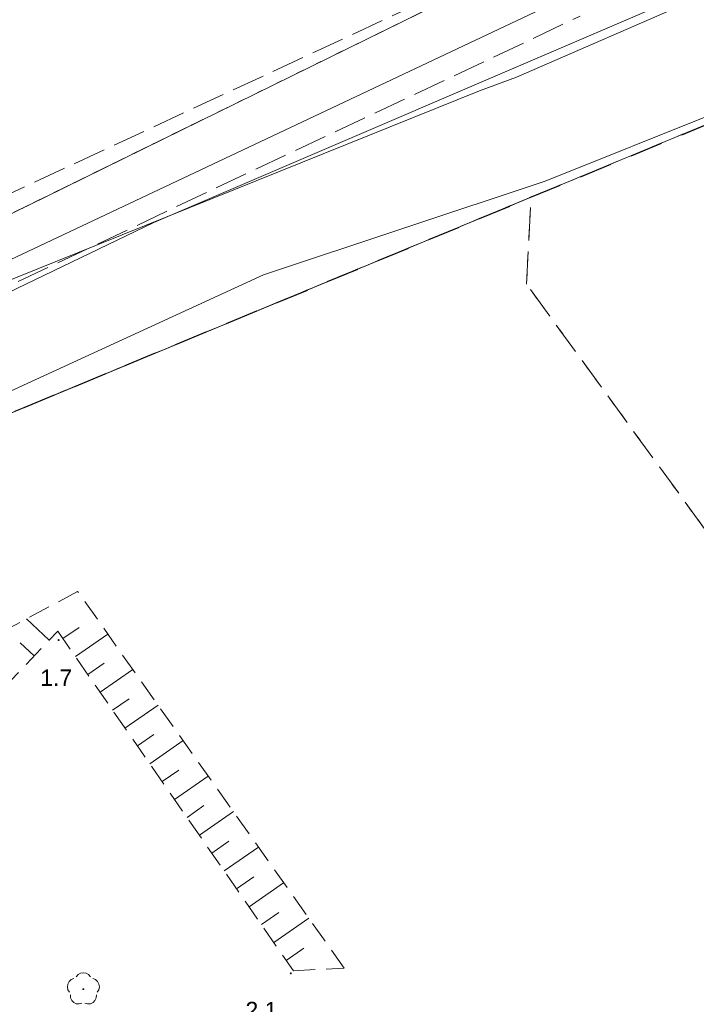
# Model space of a CAD drawing. Extents: x 5474185 to 5474933, y 5916077 to 5916824.
# Tile 265 of 271: x 5474613 to 5474644, y 5916470 to 5916515. Entities that reach past the tile are written whole.
import ezdxf

# ---------------------------------------------------------------- set-up
doc = ezdxf.new("R2010")
doc.units = 0
for name, pattern in [('PRZER1-1', [1, 0.5, -0.5]), ('PRZER2-1', [1.5, 1, -0.5]), ('PRZER3-1', [2, 1.5, -0.5]), ('PRZER3-2', [2.5, 1.5, -1])]:
    doc.linetypes.add(name, pattern=pattern)
for name, color, linetype, lineweight in [('GESDZI', 253, 'CONTINUOUS', 18), ('GESJOB', 253, 'CONTINUOUS', 35), ('GESKKL', 253, 'CONTINUOUS', 18), ('GESUZY', 253, 'CONTINUOUS', 18), ('GSPRDL', 253, 'CONTINUOUS', 18), ('GSPWPN', 253, 'CONTINUOUS', 13), ('GSPWPN_O', 253, 'CONTINUOUS', 13), ('GSSKOA', 253, 'CONTINUOUS', 18), ('GSSZSN', 254, 'CONTINUOUS', 18), ('GULGPR', 254, 'CONTINUOUS', 18), ('GULKPR', 7, 'CONTINUOUS', 18), ('GULTPR', 254, 'CONTINUOUS', 18)]:
    doc.layers.add(name, color=color, linetype=linetype, lineweight=lineweight)
doc.styles.add('Arial', font='arial.ttf')

msp = doc.modelspace()

# ---------------------------------------------------------------- hatches: boundary and pattern name
at = {"layer": 'GSPRDL'}
msp.add_hatch(color=256, dxfattribs=at).paths.add_polyline_path([(5474615.66, 5916470.495), (5474615.646094, 5916470.497202), (5474615.63355, 5916470.503594), (5474615.623594, 5916470.51355), (5474615.617202, 5916470.526094), (5474615.615, 5916470.54), (5474615.617202, 5916470.553906), (5474615.623594, 5916470.56645), (5474615.63355, 5916470.576406), (5474615.646094, 5916470.582798), (5474615.66, 5916470.585), (5474615.673906, 5916470.582798), (5474615.68645, 5916470.576406), (5474615.696406, 5916470.56645), (5474615.702798, 5916470.553906), (5474615.705, 5916470.54), (5474615.702798, 5916470.526094), (5474615.696406, 5916470.51355), (5474615.68645, 5916470.503594), (5474615.673906, 5916470.497202)])
at = {"layer": 'GSPWPN'}
for points in [[(5474614.53, 5916486.425), (5474614.518353, 5916486.426533), (5474614.5075, 5916486.431029), (5474614.49818, 5916486.43818), (5474614.491029, 5916486.4475), (5474614.486533, 5916486.458353), (5474614.485, 5916486.47), (5474614.486533, 5916486.481647), (5474614.491029, 5916486.4925), (5474614.49818, 5916486.50182), (5474614.5075, 5916486.508971), (5474614.518353, 5916486.513467), (5474614.53, 5916486.515), (5474614.541647, 5916486.513467), (5474614.5525, 5916486.508971), (5474614.56182, 5916486.50182), (5474614.568971, 5916486.4925), (5474614.573467, 5916486.481647), (5474614.575, 5916486.47), (5474614.573467, 5916486.458353), (5474614.568971, 5916486.4475), (5474614.56182, 5916486.43818), (5474614.5525, 5916486.431029), (5474614.541647, 5916486.426533)], [(5474625.13, 5916471.215), (5474625.118353, 5916471.216533), (5474625.1075, 5916471.221029), (5474625.09818, 5916471.22818), (5474625.091029, 5916471.2375), (5474625.086533, 5916471.248353), (5474625.085, 5916471.26), (5474625.086533, 5916471.271647), (5474625.091029, 5916471.2825), (5474625.09818, 5916471.29182), (5474625.1075, 5916471.298971), (5474625.118353, 5916471.303467), (5474625.13, 5916471.305), (5474625.141647, 5916471.303467), (5474625.1525, 5916471.298971), (5474625.16182, 5916471.29182), (5474625.168971, 5916471.2825), (5474625.173467, 5916471.271647), (5474625.175, 5916471.26), (5474625.173467, 5916471.248353), (5474625.168971, 5916471.2375), (5474625.16182, 5916471.22818), (5474625.1525, 5916471.221029), (5474625.141647, 5916471.216533)]]:
    msp.add_hatch(color=256, dxfattribs=at).paths.add_polyline_path(points)

# ---------------------------------------------------------------- linework, layer by layer
at = {"layer": 'GESDZI', "linetype": 'Continuous', "lineweight": 13}
for p, q in [((5474590.96, 5916495.42, 10.22), (5474631.89, 5916515.51, 10.22)), ((5474631.89, 5916515.51, 10.22), (5474590.96, 5916495.42, 10.22)), ((5474594.48, 5916489.42, 10.22), (5474652.13, 5916513.33, 10.22)), ((5474652.13, 5916513.33, 10.22), (5474594.48, 5916489.42, 10.22))]:
    msp.add_line(p, q, dxfattribs=at)
at = {"layer": 'GESJOB', "linetype": 'PRZER3-2', "lineweight": 30}
msp.add_line((5474594.48, 5916489.42, 10.22), (5474652.13, 5916513.33, 10.22), dxfattribs=at)
msp.add_line((5474594.48, 5916489.42, 10.22), (5474652.13, 5916513.33, 10.22), dxfattribs=at)
at = {"layer": 'GESKKL', "linetype": 'PRZER3-1', "lineweight": 13}
for p, q in [((5474590.96, 5916495.42, 10.06), (5474631.89, 5916515.51, 10.06)), ((5474636.09, 5916506.68, 10.06), (5474594.48, 5916489.42, 10.06)), ((5474635.89, 5916502.71, 10.06), (5474636.09, 5916506.68, 10.06)), ((5474647.55, 5916486.7, 10.06), (5474635.89, 5916502.71, 10.06))]:
    msp.add_line(p, q, dxfattribs=at)
at = {"layer": 'GESUZY', "linetype": 'PRZER1-1', "lineweight": 13}
for p, q in [((5474590.96, 5916495.42, 10.08), (5474631.89, 5916515.51, 10.08)), ((5474631.89, 5916515.51, 10.08), (5474590.96, 5916495.42, 10.08)), ((5474636.09, 5916506.68, 10.08), (5474652.13, 5916513.33, 10.08)), ((5474594.48, 5916489.42, 10.08), (5474636.09, 5916506.68, 10.08)), ((5474636.09, 5916506.68, 10.08), (5474594.48, 5916489.42, 10.08)), ((5474635.89, 5916502.71, 10.08), (5474636.09, 5916506.68, 10.08)), ((5474647.55, 5916486.7, 10.08), (5474635.89, 5916502.71, 10.08))]:
    msp.add_line(p, q, dxfattribs=at)
at = {"layer": 'GSPRDL', "elevation": 10.12, "flags": 128}
for points in [[(5474615.335723, 5916471.103333), (5474615.419447, 5916471.202679), (5474615.532044, 5916471.267494), (5474615.66, 5916471.29), (5474615.787956, 5916471.267494), (5474615.900553, 5916471.202679), (5474615.984277, 5916471.103333)], [(5474615.024031, 5916470.405674), (5474614.95542, 5916470.515999), (5474614.928571, 5916470.643115), (5474614.946708, 5916470.771763), (5474615.007652, 5916470.886501), (5474615.10409, 5916470.973559), (5474615.224445, 5916471.022485)], [(5474616.095555, 5916471.022485), (5474616.21591, 5916470.973559), (5474616.312348, 5916470.886501), (5474616.373292, 5916470.771763), (5474616.391429, 5916470.643115), (5474616.36458, 5916470.515999), (5474616.295969, 5916470.405674)], [(5474615.591227, 5916469.893649), (5474615.465099, 5916469.862488), (5474615.335908, 5916469.876234), (5474615.219161, 5916469.933237), (5474615.128871, 5916470.026655), (5474615.075875, 5916470.145275), (5474615.066535, 5916470.274859)], [(5474616.253465, 5916470.274859), (5474616.244125, 5916470.145275), (5474616.191129, 5916470.026655), (5474616.100839, 5916469.933237), (5474615.984092, 5916469.876234), (5474615.854901, 5916469.862488), (5474615.728773, 5916469.893649)]]:
    msp.add_lwpolyline(points, dxfattribs=at)
at = {"layer": 'GSSKOA', "linetype": 'PRZER3-1', "lineweight": 13}
for p, q in [((5474636.56, 5916518.11, 10.18), (5474602.4, 5916502.24, 10.18)), ((5474603.64, 5916498.57, 10.18), (5474638.34, 5916514.94, 10.18))]:
    msp.add_line(p, q, dxfattribs=at)
at = {"layer": 'GSSZSN', "linetype": 'PRZER2-1', "lineweight": 13}
for p, q in [((5474615.4, 5916488.69, 10.06), (5474608.85, 5916485.19, 10.06)), ((5474627.56, 5916471.5, 10.06), (5474615.4, 5916488.69, 10.06)), ((5474608.91, 5916481.01, 10.06), (5474614.49, 5916486.88, 10.06)), ((5474614.49, 5916486.88, 10.06), (5474625.25, 5916471.38, 10.06)), ((5474625.25, 5916471.38, 10.06), (5474627.56, 5916471.5, 10.06))]:
    msp.add_line(p, q, dxfattribs=at)
at = {"layer": 'GSSZSN', "linetype": 'Continuous', "lineweight": 18, "elevation": 10.06, "flags": 128}
for points in [[(5474614.095879, 5916486.465396), (5474613.067057, 5916487.443389)], [(5474614.729952, 5916486.534345), (5474615.465981, 5916487.045292)], [(5474615.296112, 5916485.718779), (5474616.775387, 5916486.745682)], [(5474613.411851, 5916485.745818), (5474612.778222, 5916486.348144)], [(5474615.862273, 5916484.903213), (5474616.605519, 5916485.41917)], [(5474616.428433, 5916484.087648), (5474617.922142, 5916485.124571)], [(5474616.994594, 5916483.272082), (5474617.745057, 5916483.793048)], [(5474617.560754, 5916482.456516), (5474619.068897, 5916483.503459)], [(5474618.126915, 5916481.64095), (5474618.884595, 5916482.166927)], [(5474618.693075, 5916480.825384), (5474620.215652, 5916481.882347)], [(5474619.259236, 5916480.009819), (5474620.024133, 5916480.540805)], [(5474619.825396, 5916479.194253), (5474621.362407, 5916480.261236)], [(5474620.391557, 5916478.378687), (5474621.163671, 5916478.914683)], [(5474620.957717, 5916477.563121), (5474622.509162, 5916478.640124)], [(5474621.523878, 5916476.747555), (5474622.303209, 5916477.288562)], [(5474622.090038, 5916475.93199), (5474623.655917, 5916477.019012)], [(5474622.656199, 5916475.116424), (5474623.442747, 5916475.66244)], [(5474623.222359, 5916474.300858), (5474624.802672, 5916475.397901)], [(5474623.78852, 5916473.485292), (5474624.582285, 5916474.036319)], [(5474624.35468, 5916472.669726), (5474625.949427, 5916473.776789)], [(5474624.920841, 5916471.854161), (5474625.721822, 5916472.410197)]]:
    msp.add_lwpolyline(points, dxfattribs=at)
at = {"layer": 'GULGPR', "linetype": 'Continuous', "lineweight": 13}
for p, q in [((5474636.74, 5916507.41, 10.14), (5474652.31, 5916513.66, 10.14)), ((5474623.89, 5916503.14, 10.14), (5474636.74, 5916507.41, 10.14)), ((5474598.25, 5916491.38, 10.14), (5474623.89, 5916503.14, 10.14))]:
    msp.add_line(p, q, dxfattribs=at)
at = {"layer": 'GULKPR', "linetype": 'Continuous', "lineweight": 13}
msp.add_line((5474638.61, 5916516.24, 10.14), (5474596.76, 5916496.47, 10.14), dxfattribs=at)
at = {"layer": 'GULTPR', "linetype": 'Continuous', "lineweight": 13}
for p, q in [((5474635.44, 5916512.16, 10.14), (5474658.41, 5916522.21, 10.14)), ((5474618.88, 5916505.52, 10.14), (5474643.6, 5916516.13, 10.14)), ((5474633.74, 5916511.54, 10.14), (5474635.44, 5916512.16, 10.14)), ((5474614.37, 5916503.73, 10.14), (5474633.74, 5916511.54, 10.14)), ((5474600.69, 5916496.8, 10.14), (5474618.88, 5916505.52, 10.14)), ((5474601.14, 5916498.42, 10.14), (5474614.37, 5916503.73, 10.14))]:
    msp.add_line(p, q, dxfattribs=at)

# ---------------------------------------------------------------- texts
at = {"layer": 'GSPWPN_O', "linetype": 'Continuous', "lineweight": 0, "style": 'Arial'}
for s, p in [('1.7', (5474613.69267, 5916484.377276, 10.8)), ('2.1', (5474623.061998, 5916469.208781, 10.8))]:
    msp.add_text(s, height=0.75, dxfattribs=at).set_placement(p)

doc.saveas('drawing.dxf')
